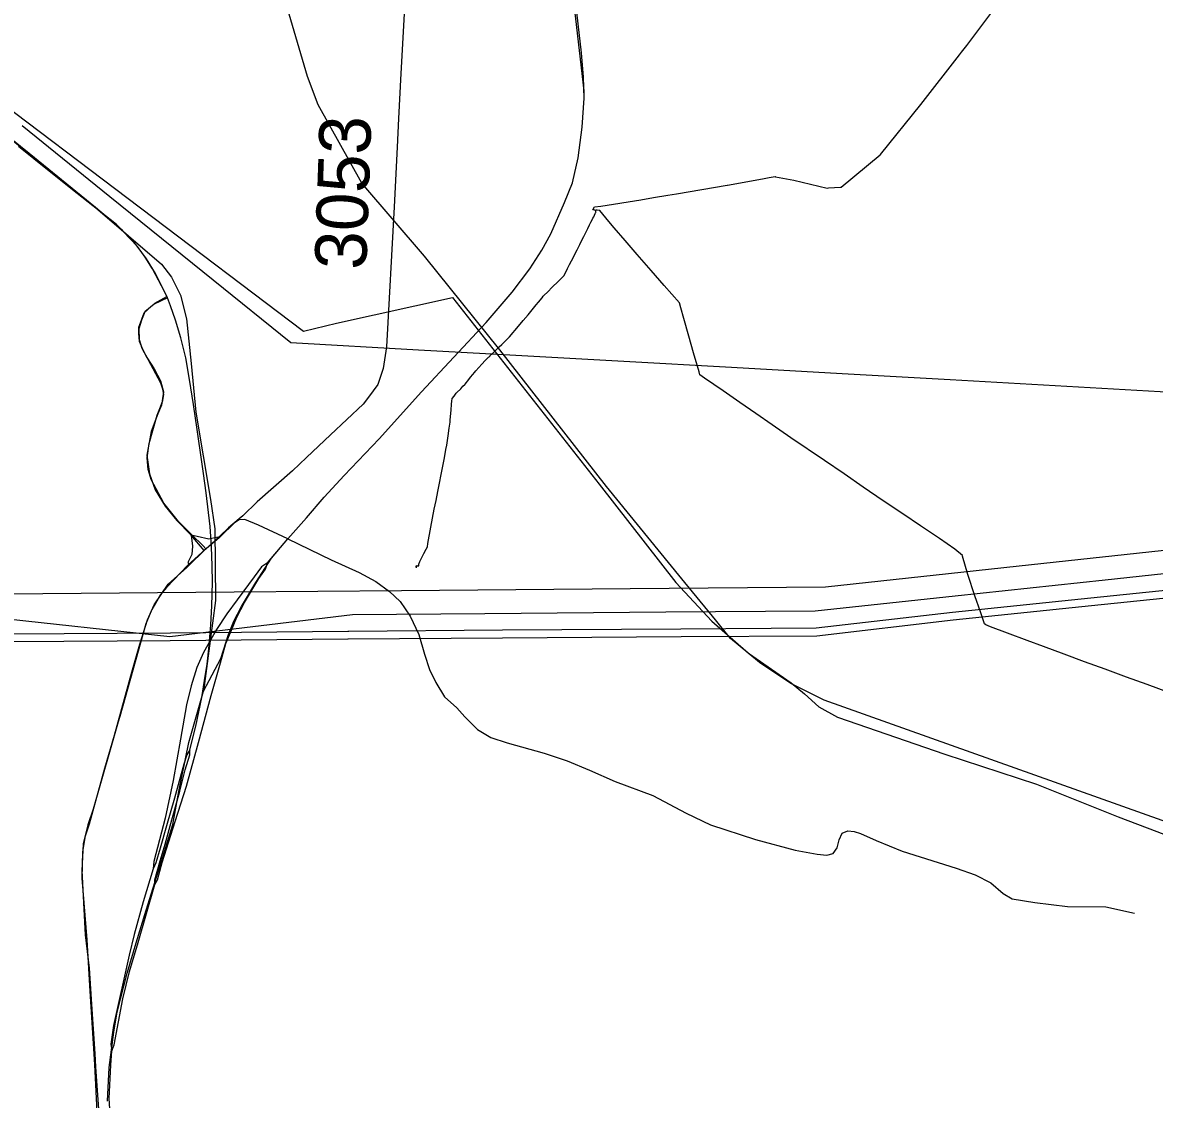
# Model space of a CAD drawing. Extents: x -789162 to -606354, y -1062736 to -945481.
# Drawn here: x -726523 to -724330, y -981952 to -979866 of the extents above; entities that cross this region are included whole.
import ezdxf

# ---------------------------------------------------------------- set-up
doc = ezdxf.new("R2010")
doc.units = 0
for name, color, linetype in [('_SIRSI VZTAHY_CYKLOTRASY MISTNI S', 7, 'Continuous'), ('_SIRSI VZTAHY_CYKLOTRASY MISTNI_POPIS', 7, 'Continuous'), ('_SIRSI VZTAHY_ELEKTRICKE VEDENI VN 110 kV S', 7, 'Continuous'), ('_SIRSI VZTAHY_ELEKTRICKE VEDENI VN 220 kV S', 7, 'Continuous'), ('_SIRSI VZTAHY_ELEKTRICKE VEDENI VN 400 kV N', 7, 'Continuous'), ('_SIRSI VZTAHY_ELEKTRICKE VEDENI VN 400 kV S', 7, 'Continuous'), ('_SIRSI VZTAHY_OP vodnich zdroju II stupne', 7, 'Continuous'), ('_SIRSI VZTAHY_SILNICE I TRIDY_NAVRH', 7, 'Continuous'), ('_SIRSI VZTAHY_SILNICE I TRIDY_STAV', 7, 'Continuous'), ('_SIRSI VZTAHY_SILNICE III TRIDY_STAV', 7, 'Continuous'), ('_SIRSI VZTAHY_VTL PLYNOVOD', 7, 'Continuous'), ('_SIRSI VZTAHY_ZELEZNICE STAV', 7, 'Continuous')]:
    doc.layers.add(name, color=color, linetype=linetype)

msp = doc.modelspace()

# ---------------------------------------------------------------- linework, layer by layer
at = {"layer": '_SIRSI VZTAHY_CYKLOTRASY MISTNI S'}
for points in [[(-725783.9, -979849.7), (-725790.5, -979964.9), (-725794.8, -980051.9), (-725797.2, -980108), (-725803.2, -980223), (-725817.8, -980494.5), (-725824.4, -980536.2), (-725830.5, -980554.1), (-725835, -980567.3), (-725852.9, -980592.2), (-725863.4, -980605.6), (-725926.4, -980665.1), (-725972.7, -980708.8), (-726000.2, -980734.8), (-726068.4, -980794.9), (-726096, -980821.8), (-726103.4, -980828), (-726124.3, -980845.3), (-726140.9, -980861.4), (-726157.3, -980875.9), (-726168.3, -980885.7), (-726203.3, -980918.4), (-726216.1, -980931.6), (-726244.2, -980960.7), (-726256.1, -980974.5), (-726272.8, -981003.2), (-726284.5, -981031.4), (-726334.8, -981210.7), (-726337.7, -981220.8), (-726386, -981390.1), (-726396.7, -981420.4), (-726405.6, -981457.4), (-726408.5, -981509.3), (-726401.5, -981633.7), (-726394.3, -981698.2), (-726390.3, -981758.6), (-726383.3, -981863.9), (-726381.6, -981889.3), (-726374.5, -981989.5)], [(-726168.3, -980885.7), (-726173, -980880.3), (-726195.6, -980858), (-726221.2, -980832.6), (-726249.4, -980797.3), (-726273.6, -980751.6), (-726279.4, -980732.3), (-726281.4, -980709.4), (-726277.7, -980681.7), (-726262.1, -980626.6), (-726255.5, -980610.8), (-726251.4, -980598.5), (-726249.3, -980586.9), (-726251.5, -980576.4), (-726255, -980565.1), (-726289.6, -980500.9), (-726296.5, -980484.1), (-726298, -980468.1), (-726298, -980456.7), (-726291.9, -980440.8), (-726287.3, -980428.5), (-726266.7, -980410.2), (-726243.8, -980397.2), (-726265.2, -980352.2), (-726282.7, -980324), (-726301, -980299.6), (-726341.1, -980257.4), (-726386.8, -980221.3), (-726426.6, -980190.2), (-726475, -980151.7), (-726531, -980106.6)]]:
    msp.add_lwpolyline(points, dxfattribs=at)
at = {"layer": '_SIRSI VZTAHY_ELEKTRICKE VEDENI VN 110 kV S'}
for points in [[(-726523.5, -980065.6), (-726353.7, -980203), (-726153.9, -980364.6), (-726003.6, -980486.4), (-725755.8, -980500.3), (-725579.3, -980509.9), (-725358.3, -980522.5), (-725149.5, -980534.2), (-724935.2, -980546.3), (-724725.6, -980558), (-724273.9, -980583.6), (-724042.2, -980596.6), (-723812.5, -980609.5), (-723571.6, -980623.1), (-723333, -980636.7), (-723101.6, -980649.5), (-722885.8, -980661.5), (-722637.8, -980675.4)], [(-725892.1, -981060.2), (-725593, -981058), (-725247.2, -981055.8), (-724984.4, -981054.1), (-724720.2, -981023.6), (-724452, -980995.9), (-724081.7, -980957.6), (-723688.9, -980916), (-723363.2, -980878.7), (-723105.7, -980852), (-722859.9, -980823.8), (-722437.7, -980778.1)], [(-725890.9, -981045.2), (-725593.2, -981043), (-725247.6, -981040.8), (-724985.2, -981039.1), (-724721.7, -981008.6), (-724453.5, -980981), (-724083.2, -980942.7), (-723690.4, -980901), (-723364.7, -980863.7), (-723107.2, -980837.1), (-722861.4, -980808.9), (-722439.3, -980763.2)], [(-726545.9, -981050.4), (-726545.8, -981050.4), (-726236.7, -981048.6), (-725893.1, -981045.2), (-725890.9, -981045.2)], [(-726545.8, -981065.4), (-726545.6, -981065.4), (-726237.2, -981063.6), (-725892.9, -981060.2), (-725892.1, -981060.2)]]:
    msp.add_lwpolyline(points, dxfattribs=at)
at = {"layer": '_SIRSI VZTAHY_ELEKTRICKE VEDENI VN 220 kV S'}
msp.add_lwpolyline([(-728906.8, -981066.1), (-728544.1, -981130.6), (-728153.3, -981200), (-727802.5, -981138.1), (-727377.9, -981063.2), (-727189.6, -981030.1), (-726881.1, -980975.6), (-726483.7, -980972.3), (-726113.1, -980969.3), (-725789.1, -980966.7), (-725345.9, -980962.9), (-724967.5, -980959.7), (-724568.2, -980916.5), (-724179.6, -980874), (-723820.9, -980835), (-723454.7, -980795.1), (-723050.7, -980751.1), (-722722.8, -980715.4), (-722389.9, -980679.3)], dxfattribs=at)
at = {"layer": '_SIRSI VZTAHY_ELEKTRICKE VEDENI VN 400 kV N'}
msp.add_lwpolyline([(-728939.9, -981454.6), (-728713.8, -981378.8), (-728496.7, -981306), (-728138.4, -981242.9), (-727825.1, -981186.9), (-727588.2, -981145.9), (-727311.6, -981097.7), (-727133.9, -981066.7), (-726865.9, -981020.5), (-726582.4, -981018.2), (-726237.7, -981055.7), (-725883.8, -981012.8), (-725627.5, -981011), (-725276.9, -981008.2), (-724987.5, -981006.1), (-724716, -980977.1), (-724425.4, -980945.8), (-724037, -980903.7), (-723659.4, -980862.8), (-723282.2, -980821.9), (-722967.8, -980787.4), (-722695.8, -980757.5), (-722415.5, -980728.3)], dxfattribs=at)
at = {"layer": '_SIRSI VZTAHY_ELEKTRICKE VEDENI VN 400 kV S'}
msp.add_lwpolyline([(-728939.9, -981454.6), (-728713.8, -981378.8), (-728496.7, -981306), (-728138.4, -981242.9), (-727825.1, -981186.9), (-727588.2, -981145.9), (-727311.6, -981097.7), (-727133.9, -981066.7), (-726865.9, -981020.5), (-726582.4, -981018.2), (-726237.7, -981055.7), (-725883.8, -981012.8), (-725627.5, -981011), (-725276.9, -981008.2), (-724987.5, -981006.1), (-724716, -980977.1), (-724425.4, -980945.8), (-724037, -980903.7), (-723659.4, -980862.8), (-723282.2, -980821.9), (-722967.8, -980787.4), (-722695.8, -980757.5), (-722415.5, -980728.3)], dxfattribs=at)
at = {"layer": '_SIRSI VZTAHY_OP vodnich zdroju II stupne'}
msp.add_lwpolyline([(-726611.2, -979986.3), (-725978.6, -980464.5), (-725915, -980448.5), (-725690.2, -980398.9), (-725406.2, -980760.4), (-725257.2, -980950.9), (-725187.4, -981026), (-725116.3, -981088.3), (-725033.9, -981145.3), (-725008, -981167), (-724980.6, -981192.2), (-724943.9, -981212.2), (-724736.1, -981283.4), (-724558.6, -981341.5), (-724400.7, -981405.2), (-724255.6, -981460.2)], dxfattribs=at)
at = {"layer": '_SIRSI VZTAHY_SILNICE I TRIDY_NAVRH'}
msp.add_lwpolyline([(-726381.5, -980224.7), (-726510.1, -980120.3), (-726608.3, -980041.2), (-726693.1, -979973.8), (-726789.9, -979897.2), (-726859.5, -979842.2), (-726894.2, -979810.8), (-726919.8, -979790.7), (-726958.7, -979745.1), (-726976.5, -979717.3), (-726995.9, -979682.4), (-727020.6, -979622.7), (-727037.8, -979580.5), (-727043.3, -979560.5), (-727058.7, -979507.4), (-727078.4, -979440.7), (-727108.5, -979345.6), (-727118.7, -979307.2), (-727120.1, -979180.7), (-727139.3, -979067), (-727192.9, -978894.3), (-727249.3, -978731.4), (-727331.6, -978584.4), (-727399.4, -978463.4)], dxfattribs=at)
at = {"layer": '_SIRSI VZTAHY_SILNICE I TRIDY_STAV'}
for points in [[(-725435.2, -979998.4), (-725467.2, -979718.7), (-725469.1, -979606.6), (-725452, -979426.3), (-725347.2, -978522.6), (-725205.4, -977373.9), (-725184.5, -977146), (-725146.5, -976973.3), (-724962.5, -976396.1), (-724822.1, -975912), (-724725.4, -975520.8)], [(-726009.2, -980866.4), (-725972.9, -980825.5), (-725938.7, -980785.7), (-725899.8, -980743.9), (-725832, -980672.6), (-725750.1, -980581.8), (-725624.9, -980447.4), (-725574.3, -980388.9), (-725540, -980343.6), (-725517.2, -980307.2), (-725499.5, -980275.9), (-725473.1, -980215.2), (-725457.5, -980177.1), (-725446.7, -980128.7), (-725438.6, -980069.1), (-725434.7, -980012.9), (-725436.2, -979972.4), (-725440.1, -979925.2), (-725464.1, -979716.7)], [(-726358.4, -981955.7), (-726355.4, -981890.9), (-726346, -981822.5), (-726339.5, -981783.6), (-726320.4, -981708), (-726302.9, -981648.9), (-726283.7, -981585.6), (-726256.7, -981499.6), (-726231.6, -981420), (-726220.5, -981355.7), (-726200.9, -981260.9), (-726172.6, -981161.7), (-726138.7, -981098.2), (-726123.9, -981052), (-726113.6, -981025.7), (-726099.1, -980997.3), (-726071.3, -980950.9), (-726040.7, -980904.2), (-726009.2, -980866.4), (-725972.9, -980825.5), (-725938.7, -980785.7), (-725899.8, -980743.9), (-725832, -980672.6), (-725750.1, -980581.8), (-725624.9, -980447.4), (-725574.3, -980388.9), (-725540, -980343.6), (-725517.2, -980307.2), (-725499.5, -980275.9), (-725473.1, -980215.2), (-725457.5, -980177.1), (-725446.7, -980128.7), (-725438.6, -980069.1), (-725434.7, -980012.9), (-725435.2, -979998.4)], [(-726381.5, -980224.7), (-726254, -980334.6), (-726234.6, -980359.6), (-726226, -980376.6), (-726217, -980394.3), (-726205.4, -980440.5), (-726196.1, -980526.7), (-726187.5, -980621.4), (-726158.8, -980790), (-726150.3, -980847.1), (-726149.3, -980985.7), (-726172.6, -981161.7)], [(-726242, -980399.5), (-726248, -980387.2), (-726271, -980343.3), (-726285.5, -980320.8), (-726300.6, -980299.9), (-726314.1, -980284.3), (-726329.4, -980268.9), (-726348.2, -980253.1), (-726369.4, -980235.1), (-726381.5, -980224.7)], [(-726199, -981275.2), (-726187.6, -981229.1), (-726175.7, -981173.6), (-726169.1, -981132.8), (-726165.7, -981109.3), (-726162, -981079.9), (-726158.3, -981033.1), (-726156.1, -980996), (-726155.3, -980950.5), (-726155.9, -980918.5), (-726157.2, -980882.2), (-726159.6, -980842.3), (-726167.3, -980777.7), (-726172.3, -980740.2), (-726175.5, -980717.1), (-726185, -980654.4), (-726192.1, -980606.3), (-726199.8, -980558.1), (-726206.9, -980515.8), (-726216.5, -980477.2), (-726226.8, -980442.8), (-726236.3, -980415.3), (-726242, -980399.5)], [(-726048.5, -980912.7), (-726009.2, -980866.4)], [(-726048.5, -980912.7), (-726060, -980920.5), (-726074.2, -980940.2), (-726107.3, -980984.5), (-726127.5, -981012), (-726147.4, -981042), (-726172.8, -981086.4), (-726185.1, -981115.8), (-726196.2, -981151.1), (-726205.3, -981188), (-726216.8, -981254.3), (-726231.4, -981334.6), (-726246.7, -981407.4), (-726268.5, -981491.4), (-726270, -981505.8)], [(-726266.7, -981536.3), (-726261.4, -981526.8), (-726252.4, -981493.6), (-726227.1, -981413.8), (-726205.7, -981345.6), (-726181.9, -981261.1), (-726157.7, -981170.2), (-726139.8, -981106.7), (-726129.1, -981069.4), (-726118.4, -981043.6), (-726107.9, -981018.4), (-726093.3, -980990), (-726065.3, -980943.4), (-726052.7, -980925), (-726048.5, -980912.7)], [(-726199, -981275.2), (-726204.8, -981285.2), (-726210.6, -981303.2), (-726217.8, -981329.1), (-726228.9, -981369.1), (-726244.5, -981422.3), (-726256.7, -981465.9), (-726265.1, -981494.2), (-726270, -981505.8)], [(-726266.7, -981536.3), (-726267, -981527.3), (-726256.7, -981490.5), (-726246.6, -981457.7), (-726237.1, -981422.5), (-726226.5, -981385.5), (-726218.1, -981355.3), (-726208.3, -981313.8), (-726199, -981284.9), (-726199, -981275.2)], [(-726270, -981505.8), (-726289.1, -981569.8), (-726307.1, -981633), (-726316.4, -981672.8), (-726347, -981809), (-726351.9, -981845.6), (-726350.4, -981858.3)], [(-726350.4, -981858.3), (-726345.7, -981846.7), (-726328.5, -981757.4), (-726315.6, -981704.8), (-726299.4, -981648.4), (-726266.7, -981536.3)], [(-726404.9, -983410.4), (-726395.3, -983335.7), (-726365.5, -983142.5), (-726347.1, -983023), (-726334.4, -982942.9), (-726319.2, -982846), (-726300.9, -982737.1), (-726289.4, -982662.1), (-726274.1, -982551.9), (-726272.2, -982517.4), (-726270.9, -982475.1), (-726271.5, -982429.6), (-726275.4, -982386.6), (-726287.8, -982313.1), (-726315.2, -982201.5), (-726327.1, -982152.5), (-726344, -982078.4), (-726350.3, -982030.8), (-726355.3, -981951), (-726352.2, -981886), (-726350.4, -981858.3)]]:
    msp.add_lwpolyline(points, dxfattribs=at)
at = {"layer": '_SIRSI VZTAHY_SILNICE III TRIDY_STAV'}
for points in [[(-726596.3, -980051.7), (-726381.5, -980224.7)], [(-726242, -980399.5), (-726267.9, -980411.6), (-726285.9, -980427), (-726292.8, -980442.8), (-726297.5, -980459.4), (-726297.2, -980480.4), (-726292.2, -980496.8), (-726282.4, -980515.5), (-726268, -980537.4), (-726255.5, -980560.1), (-726250.3, -980581.4), (-726254.1, -980607.3), (-726261.2, -980624.2), (-726273.7, -980658.8), (-726282, -980704.6), (-726277.4, -980740.6), (-726266.2, -980771.5), (-726246.7, -980803.1), (-726224.2, -980830.9), (-726197.6, -980858.1), (-726196.5, -980859.4)], [(-726009.2, -980866.4), (-726065.9, -980840.2), (-726092.6, -980829), (-726103.5, -980829.9), (-726112.6, -980835.3), (-726140.3, -980862.6)], [(-726196.5, -980859.4), (-726193.7, -980880.7), (-726195.3, -980897), (-726202.9, -980912.3), (-726199.8, -980916.9)], [(-726171.4, -980889.1), (-726196.5, -980859.4)], [(-726140.3, -980862.6), (-726150.4, -980864.3), (-726162.1, -980866.9), (-726184.5, -980861.8), (-726196.5, -980859.4)], [(-726140.3, -980862.6), (-726142.4, -980864.6), (-726171.4, -980889.1)], [(-726009.2, -980866.4), (-725925.3, -980907), (-725871.1, -980931.4), (-725838.6, -980948.9), (-725812, -980968.5), (-725791.3, -980988), (-725771.8, -981016.5), (-725755, -981052.1), (-725744.1, -981090), (-725734.4, -981119.6), (-725722.4, -981145.1), (-725705.9, -981172.4), (-725681.4, -981194.2), (-725666.4, -981211.2), (-725641.4, -981235.8), (-725615.9, -981251.1), (-725584, -981261.6), (-725512.4, -981281.9), (-725468.2, -981296.5), (-725424.4, -981314.9), (-725374.9, -981336.6), (-725302.2, -981363.6), (-725237.7, -981398.1), (-725190.1, -981420.6), (-725103.1, -981449.1), (-725026.3, -981469.7), (-724983.3, -981477.3), (-724964.8, -981479.4), (-724952.9, -981475.8), (-724944.9, -981465.2), (-724941.2, -981449.4), (-724935.2, -981436.7), (-724924.3, -981432.2), (-724912.2, -981433.3), (-724899.4, -981437.4), (-724869.3, -981451.2), (-724818.7, -981471.7), (-724714.4, -981504.6), (-724677.7, -981517.5), (-724647.4, -981533), (-724623.4, -981553.5), (-724605.7, -981563.9), (-724562, -981571.3), (-724498.7, -981578.9), (-724424.6, -981579.2), (-724369, -981592)], [(-726199.8, -980916.9), (-726171.4, -980889.1)], [(-726377.9, -981989.3), (-726382.9, -981885.1), (-726391.8, -981742.6), (-726397.7, -981643.3), (-726407.5, -981524), (-726406.5, -981473), (-726401.4, -981442.1), (-726393.6, -981418.5), (-726363.6, -981310.8), (-726344.7, -981247), (-726311.6, -981124.5), (-726295.8, -981070.5), (-726281, -981023.5), (-726268.2, -980994.4), (-726241.2, -980954.6), (-726205.1, -980922.1), (-726199.8, -980916.9)]]:
    msp.add_lwpolyline(points, dxfattribs=at)
at = {"layer": '_SIRSI VZTAHY_VTL PLYNOVOD'}
for points in [[(-725413.9, -980229.8), (-725415, -980229.7), (-725416.8, -980229.4), (-725418, -980229.2), (-725414.7, -980223), (-725403, -980222.2), (-725325.4, -980209.6), (-725300.4, -980205.3), (-725272.6, -980200.9), (-725256.4, -980198.3), (-725158.2, -980181.6), (-725157.1, -980181.3), (-725089.4, -980169), (-725076.7, -980166.7), (-725065.1, -980164.6), (-725064, -980165), (-725028.8, -980171.8), (-724964.5, -980187), (-724961.9, -980186.8), (-724938.1, -980185.2), (-724937.4, -980184.9), (-724861.7, -980122.8), (-724861.1, -980121.9), (-724783, -980025.1), (-724707.9, -979928.8), (-724704.2, -979924), (-724704.1, -979923.9), (-724693.6, -979910.5), (-724647.1, -979848.9)], [(-725758.6, -980918.8), (-725758.2, -980918.8), (-725755.4, -980918.6), (-725755.5, -980915.3), (-725753.1, -980910.7), (-725749.2, -980902.5), (-725745.5, -980894.6), (-725741.1, -980886.2), (-725738.8, -980881.7), (-725737.7, -980875.5), (-725731.9, -980844.2), (-725728.6, -980826.2), (-725725.3, -980809.3), (-725722, -980792.2), (-725718.6, -980775), (-725716.7, -980765.2), (-725715.4, -980758.7), (-725712, -980741.8), (-725708.9, -980725.8), (-725705.7, -980709.4), (-725702.8, -980693.6), (-725701.2, -980685.1), (-725699.9, -980676.3), (-725698.6, -980667.2), (-725696.4, -980652.4), (-725694.8, -980640.7), (-725694.3, -980636.1), (-725692.5, -980617.4), (-725691.9, -980605.3), (-725691.7, -980600.1), (-725691.7, -980599.8), (-725690.9, -980594.4), (-725687.1, -980589.9), (-725684.2, -980586.4), (-725682.7, -980584.6), (-725681.4, -980583.2), (-725674.1, -980575.6), (-725669.8, -980571), (-725666.5, -980567.6), (-725665.5, -980566.6), (-725658.5, -980557.8), (-725655.1, -980553.6), (-725650.8, -980548.2), (-725647.7, -980544.3), (-725645, -980541), (-725639, -980534.4), (-725633.2, -980528), (-725626.5, -980521), (-725623.3, -980517.7), (-725620.2, -980514.4), (-725619.3, -980513.7), (-725617.2, -980511.8), (-725616.9, -980511.4), (-725614.4, -980509), (-725613.9, -980508.6), (-725611.4, -980506.2), (-725607.4, -980502.3), (-725604.3, -980499.3), (-725603, -980498), (-725601.5, -980496.5), (-725599.5, -980494.6), (-725594.3, -980489.7), (-725592.4, -980487.8), (-725579.8, -980475.1), (-725562, -980454.3), (-725553.1, -980443.6), (-725543.8, -980432.4), (-725527.8, -980413.1), (-725523.4, -980407.7), (-725516.5, -980399.3), (-725514.3, -980396.7), (-725504.4, -980386.8), (-725498.1, -980380.5), (-725484.1, -980366.5), (-725473.8, -980356.1), (-725467, -980342.7), (-725463.2, -980335.1), (-725459.6, -980328), (-725455.9, -980320.6), (-725452.3, -980313.4), (-725448.8, -980306.4), (-725443.7, -980296.3), (-725439.6, -980288.1), (-725435.8, -980280.6), (-725432, -980273.2), (-725428, -980265.3), (-725424.6, -980258.5), (-725421.9, -980253.2), (-725419.6, -980248.7), (-725418, -980245.5), (-725416.4, -980242.4), (-725414.8, -980239.2), (-725413.4, -980236.3), (-725412.9, -980235.1), (-725412.6, -980234.6), (-725412.5, -980234.1), (-725412.2, -980232.5), (-725412.2, -980231.8), (-725412.1, -980230.7)], [(-725413.9, -980229.8), (-725413.9, -980230.6), (-725413.7, -980230.7), (-725413.3, -980230.7), (-725413, -980230.7), (-725412.7, -980230.7), (-725412.7, -980229.8)], [(-725413.9, -980229.8), (-725413.4, -980229.9), (-725412.7, -980229.8)], [(-725412.7, -980229.8), (-725412, -980229.9)], [(-725412.1, -980230.7), (-725412.3, -980230.7), (-725412.5, -980230.6), (-725412.4, -980230.3), (-725412.4, -980229.9), (-725412.2, -980229.9), (-725412.2, -980229.9), (-725412, -980229.9)], [(-725412.1, -980230.7), (-725412.1, -980230.4), (-725412, -980229.9)], [(-724293.9, -981167.2), (-724344, -981149), (-724384.1, -981134.5), (-724425.6, -981119.3), (-724465.5, -981104.6), (-724505.1, -981089.9), (-724545.2, -981075.1), (-724576.9, -981063.4), (-724614.8, -981049.4), (-724648, -981036.8), (-724657, -981033), (-724659.1, -981031.4), (-724666.9, -981007.8), (-724677.8, -980976.7), (-724691.7, -980935.4), (-724701.9, -980900.1), (-724702.3, -980898.8), (-724716.9, -980886.2), (-724746.8, -980866), (-724783.4, -980841.4), (-724817.8, -980818.1), (-724855.7, -980792.6), (-724894.3, -980766.1), (-724931.3, -980740.8), (-724969.2, -980714.7), (-725034.5, -980670.7), (-725070.9, -980645.5), (-725102.4, -980623.8), (-725133.4, -980602.2), (-725165.8, -980579.9), (-725201.9, -980555.4), (-725210.7, -980548.9), (-725212.3, -980542.7), (-725222.9, -980506.4), (-725232.4, -980473.6), (-725242.1, -980439.4), (-725247.4, -980419.3), (-725250.4, -980409.5), (-725279.8, -980375.8), (-725304.9, -980346.8), (-725332.2, -980315.6), (-725355.8, -980288.3), (-725376.9, -980263.7), (-725386.9, -980251.9), (-725404.4, -980230.5), (-725410, -980230), (-725410.7, -980229.9), (-725410.7, -980229.9), (-725410.8, -980229.9), (-725411.9, -980229.9), (-725412, -980229.9)], [(-725412, -980229.9), (-725412, -980229.9)], [(-725759.2, -980922.2), (-725759.8, -980922.3), (-725759.8, -980922.3), (-725759.8, -980922.3), (-725760, -980922.3), (-725760.3, -980922.3), (-725760.3, -980922.1), (-725760.4, -980921.8), (-725760.4, -980921.3), (-725760.5, -980920.8), (-725760.5, -980920.2), (-725760.6, -980919.4), (-725760.6, -980919.1), (-725760.6, -980918.9), (-725760.4, -980918.9), (-725760.1, -980918.9), (-725759.9, -980918.8), (-725759.4, -980918.8)], [(-725759.4, -980918.8), (-725759.5, -980918.4), (-725759, -980918.4), (-725758.8, -980918.4), (-725758.6, -980918.4), (-725758.6, -980918.8)], [(-725759.4, -980918.8), (-725759, -980918.8), (-725758.8, -980918.8), (-725758.6, -980918.8)]]:
    msp.add_lwpolyline(points, dxfattribs=at)
at = {"layer": '_SIRSI VZTAHY_ZELEZNICE STAV'}
for points in [[(-725971.3, -979971), (-726012.8, -979827.9), (-726022.6, -979668.8), (-726066.1, -979241.6), (-726102.1, -978961.6), (-726155.4, -978850.4), (-726213.2, -978755.5)], [(-724068.7, -981500.2), (-724970.1, -981179.2), (-725034.8, -981146.8), (-725095.1, -981106.3), (-725151.8, -981059.6), (-725180.4, -981023.5), (-725245.7, -980943.8), (-725391.9, -980765.1), (-725598.5, -980500.4), (-725744.1, -980318.6), (-725865.5, -980177.3), (-725950.1, -980025.9), (-725971.3, -979971)]]:
    msp.add_lwpolyline(points, dxfattribs=at)

# ---------------------------------------------------------------- texts
at = {"layer": '_SIRSI VZTAHY_CYKLOTRASY MISTNI_POPIS'}
msp.add_text('3053', height=100, rotation=88.0414, dxfattribs=at).set_placement((-725857.4, -980346.1))

doc.saveas('drawing.dxf')
